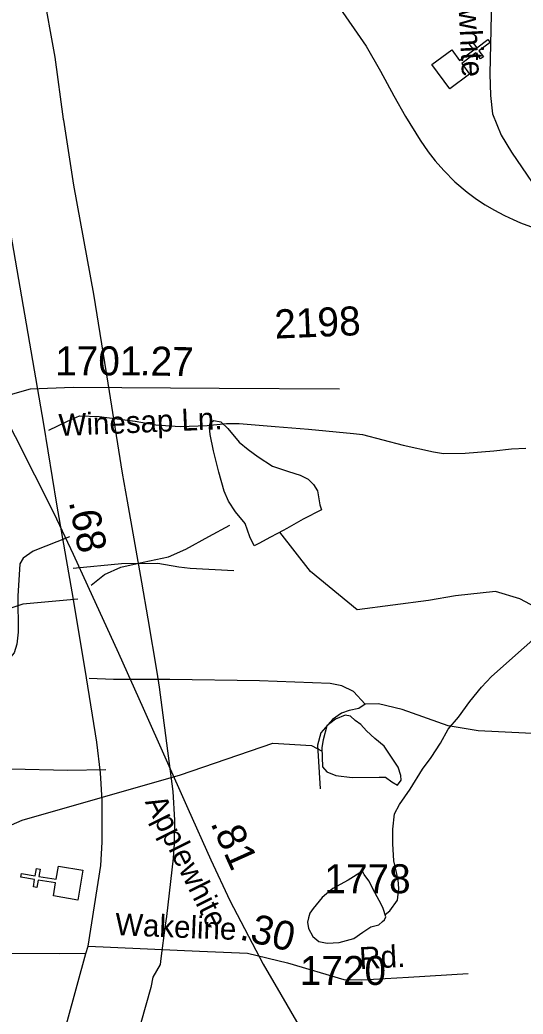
# Model space of a CAD drawing. Extents: x 2169602 to 2449496, y 721995 to 810662.
# Drawn here: x 2436737 to 2438908, y 790278 to 794566 of the extents above; entities that cross this region are included whole.
import ezdxf

# ---------------------------------------------------------------- set-up
doc = ezdxf.new("R2010")
doc.units = 0
doc.layers.add('Default', color=7, linetype='Continuous')

msp = doc.modelspace()

# ---------------------------------------------------------------- linework, layer by layer
at = {"layer": 'Default'}
for points in [[(2439194.4, 796420.5), (2439093.1, 796318.6), (2438965.7, 796190), (2438910, 796136.4), (2438864.3, 796075), (2438832.8, 796012.1), (2438812.8, 795947.9), (2438792.9, 795843.6), (2438788.6, 795713.6), (2438794.3, 795285.1), (2438775.7, 794845.2), (2438764.3, 794333.9), (2438767.1, 794239.6), (2438775.7, 794161.1), (2438812.8, 794069), (2438857.1, 793996.1), (2439014.2, 793766.2), (2439172.8, 793548.4), (2439269.9, 793417), (2439407, 793215.6), (2439439.4, 793162.7), (2439503.8, 793069.2), (2439598.4, 792909.6), (2439655.5, 792805.3)], [(2436834.8, 794700.9), (2436887.7, 794405.6), (2436924.2, 794137.8), (2436924.8, 794133.8), (2436968.3, 793852.9), (2437054.2, 793382.8), (2437115.7, 792999.1), (2437178.2, 792611.8), (2437200, 792490.4), (2437261.7, 792141.7), (2437289.2, 791982.9), (2437327.5, 791752.7), (2437338.2, 791688.7), (2437397.2, 791239), (2437403.6, 791115), (2437402.1, 791013.2), (2437398.3, 790950.7), (2437392.5, 790900.4), (2437368.9, 790699.6), (2437363.4, 790661.3), (2437344.9, 790517.9), (2437341.7, 790492.8), (2437310.9, 790437), (2437301.7, 790393.2), (2437258, 790241)], [(2438104.4, 794635.3), (2438230.2, 794453.3), (2438292, 794345.4), (2438349.9, 794239), (2438400.1, 794150.1), (2438463.5, 794047.6), (2438497.9, 793998), (2438528.3, 793958), (2438565.2, 793916.3), (2438613.3, 793867.7), (2438665.8, 793823.6), (2438707, 793793.2), (2438743.7, 793769.3), (2438780.9, 793747.3), (2438827.3, 793722.9), (2438864.9, 793704.9), (2438896.3, 793691.5), (2438986.5, 793658)], [(2437032, 790572), (2437085.6, 790919.3), (2437091.5, 791019.8), (2437091.5, 791199.3), (2437084.2, 791319.3), (2437069.5, 791451), (2437023.7, 791729), (2436968.1, 792066.5), (2436896.4, 792478.2), (2436840.8, 792822.6), (2436697.9, 793646.9), (2436615.9, 794116.2)], [(2436639.7, 792918.1), (2436706.8, 792953.8), (2436782.5, 792975.5), (2436967.3, 792982.4), (2437597.1, 792977.8), (2438115, 792975.5)], [(2436639.7, 792918.1), (2436716.8, 792768.9), (2436883.9, 792438.6), (2436966.1, 792262.2), (2437028.9, 792126.5), (2437162.4, 791835.1), (2437268.9, 791598.1), (2437461, 791164.6), (2437560.2, 790943.2), (2437643.1, 790768.2), (2437785.9, 790494), (2437862.3, 790363.3), (2438117.2, 789924.1), (2438251.6, 789696.7), (2438336.4, 789546.6), (2438368.9, 789482.7), (2438387.8, 789440.3), (2438400.7, 789376.2), (2438402, 789357.7), (2438395.8, 789296.1), (2438336.2, 789063)], [(2436862, 792796.5), (2436941.8, 792835.3), (2436994.3, 792858.1), (2437078.7, 792855.9), (2437233.9, 792835.3), (2437322.9, 792819.4), (2437427.8, 792812.5), (2437544.2, 792817.1), (2437628.6, 792826.2), (2437683.4, 792826.2), (2437838.5, 792812.5), (2437982.2, 792801.1), (2438176.2, 792782.8), (2438215, 792778.3), (2438390.6, 792732.7), (2438520.7, 792703), (2438564, 792696.1), (2438657.6, 792698.4), (2438780.8, 792707.6), (2438858.4, 792716.7), (2438920, 792719)], [(2437873, 792364.6), (2437817.7, 792336), (2437767.4, 792307.5), (2437747.5, 792297.5), (2437729.5, 792337.2), (2437709.4, 792395), (2437667, 792444.7), (2437636.4, 792490.8), (2437618.1, 792534.5), (2437595.6, 792616.2), (2437572.8, 792708.1), (2437558.5, 792778), (2437554.6, 792808.1), (2437557.9, 792827.9), (2437574.1, 792838.1), (2437604, 792832.3), (2437634.3, 792804.6), (2437682.5, 792745), (2437721.1, 792713.3), (2437765.2, 792681.4), (2437827.3, 792642), (2437895.6, 792618.3), (2437945.8, 792602.6), (2437979.9, 792584.9), (2438003.9, 792563.1), (2438020.1, 792535.4), (2438030.3, 792475.5), (2438038.7, 792453.5), (2437958.7, 792412.9), (2437889, 792372.3), (2437873, 792364.6)], [(2437044.9, 792129.1), (2437102, 792174.7), (2437172.7, 792206.6), (2437268.5, 792227.2), (2437378, 792250), (2437453.3, 792284.2), (2437551.4, 792339), (2437642.7, 792386.9)], [(2441336.2, 791403.2), (2441269.4, 791437.3), (2441052.2, 791425.4), (2440420.2, 791330), (2439998.2, 791430.2), (2439697.7, 791402.8), (2439494.8, 791414.6), (2439401.1, 791558.9), (2439327, 791695.5), (2439217.7, 791953.1), (2439053.8, 791984.3), (2438893.8, 792070.1), (2438788.5, 792101.3), (2438616.8, 792081.8), (2438499.7, 792062.3), (2438191.4, 792021.8), (2437990.4, 792186.7), (2437857.7, 792356.7)], [(2436951.4, 792336.7), (2436793.9, 792275.1), (2436750.6, 792245.4), (2436736.9, 792220.3), (2436727.8, 792081.2), (2436730.1, 791926), (2436723.2, 791873.5), (2436711.8, 791837), (2436689, 791809.7), (2436663.9, 791796), (2436508.7, 791734.4), (2436433.5, 791700.1), (2436344.5, 791636.3), (2436308, 791613.4), (2436271.5, 791604.3), (2436205.3, 791599.8), (2436018.2, 791597.5), (2435698.8, 791613.4), (2435568.7, 791634), (2435370.2, 791704.7), (2435267.6, 791729.8), (2435210.5, 791727.5)], [(2436966.9, 792201), (2437174.6, 792221.6), (2437332, 792223.9), (2437423.3, 792207.9), (2437471.2, 792201), (2437660.5, 792191.9)], [(2439967.2, 792223.9), (2439809.8, 792162.3), (2439766.4, 792132.6), (2439752.7, 792107.5), (2439743.6, 791968.3), (2439745.9, 791813.2), (2439739, 791760.7), (2439727.6, 791724.2), (2439704.8, 791696.8), (2439679.7, 791683.1), (2439524.6, 791621.5), (2439449.3, 791587.3), (2439360.3, 791523.4), (2439323.8, 791500.6), (2439287.3, 791491.5), (2439221.1, 791486.9), (2439034, 791484.6), (2438714.6, 791500.6), (2438584.6, 791521.1), (2438386.1, 791591.9), (2438283.4, 791617), (2438226.4, 791614.7)], [(2436987.5, 792068.7), (2436750.2, 792045.9), (2436652.1, 792014), (2436556.3, 791986.6), (2436510.6, 791968.3), (2436471.8, 791956.9), (2436417.1, 791954.6), (2436362.3, 791956.9), (2436314.4, 791966), (2436257.4, 791982), (2436207.2, 792004.8), (2436120.5, 792055)], [(2438312, 790708.5), (2438332.6, 790724.2), (2438365.8, 790770.2), (2438371.5, 790820.5), (2438369.3, 790858.2), (2438350.6, 790940.1), (2438346.5, 791012.1), (2438346.1, 791076.2), (2438353.3, 791142), (2438375.2, 791182.1), (2438420.7, 791248.7), (2438474, 791334.7), (2438511.4, 791385.1), (2438551.5, 791447.2), (2438585, 791507.5), (2438628.4, 791559.7), (2438677.7, 791626), (2438727.7, 791688.3), (2438771.2, 791734.9), (2439053.8, 791984.3)], [(2438226.4, 791614.7), (2438176.2, 791669.4), (2438126, 791694.5), (2438075.8, 791703.7), (2437770.1, 791715.1), (2437384.5, 791721.9), (2437140.3, 791721.9), (2437035.4, 791726.5)], [(2438226.4, 791614.7), (2438199, 791596.4), (2438157.9, 791587.3), (2438123.7, 791575.9), (2438084.9, 791548.5), (2438034.7, 791491.5), (2438021, 791439), (2438032.4, 791249.6)], [(2438286.3, 791301), (2438313.7, 791300.1), (2438342.1, 791279.8), (2438366.6, 791266.2), (2438381.5, 791287.9), (2438380.1, 791308.2), (2438369.3, 791343.4), (2438308.5, 791433.8), (2438267.6, 791466.7), (2438232.3, 791500.6), (2438207.9, 791527.7), (2438183.5, 791545.3), (2438163.2, 791563), (2438140.1, 791567), (2438098.1, 791550.8), (2438060.4, 791522.3), (2438045.2, 791461.3), (2438039.8, 791428.8), (2438042.7, 791345.3), (2438061.5, 791323.1), (2438099.4, 791306.9), (2438169.9, 791298.7), (2438286.3, 791301)], [(2433101.4, 789539), (2433292.2, 789564.6), (2433859.4, 789585.8), (2434208.4, 789686.9), (2434548.4, 789939.2), (2434747.3, 790023.6), (2435111.3, 790426.2), (2435692.4, 790722.7), (2436357.3, 790945.3), (2436747.3, 791114.4), (2437429.3, 791310.4), (2437828.2, 791446.6), (2437995.3, 791436.7), (2438040.4, 791411.9)], [(2437108.4, 791331.8), (2436941.8, 791329.5), (2436700, 791334.1)], [(2438303.5, 790733.7), (2438297.2, 790749.7), (2438268.7, 790803.4), (2438242.6, 790853.2), (2438222.1, 790881.1), (2438214.3, 790895.2), (2438152.6, 790856.7), (2438086.6, 790820.4), (2438041, 790781.9), (2438001.7, 790733.5), (2437987.7, 790713.6), (2437981.8, 790693.4), (2437977.9, 790675.4), (2437981.8, 790647.6), (2438000.4, 790613.6), (2438026.1, 790591.8), (2438062.6, 790584.3), (2438114.5, 790586.6), (2438178.2, 790605), (2438216.2, 790631.3), (2438251.6, 790655.5), (2438285.9, 790663.8), (2438301.9, 790678), (2438309.5, 790685.7), (2438315.6, 790697.8), (2438303.5, 790733.7)], [(2435677.9, 785704.1), (2435749.1, 785975.3), (2435837.9, 786296.2), (2435993.5, 786841.6), (2436074, 787135.2), (2436176.9, 787507.9), (2436625.7, 789115.5), (2436800.3, 789734), (2436941.7, 790250.1), (2437021.2, 790539.8), (2437032, 790572)], [(2437032, 790572), (2437511.3, 790550), (2437718.7, 790541.7), (2437891.4, 790500), (2438135.1, 790428.3), (2438212.7, 790426), (2438413.5, 790437.4), (2438671.3, 790453.4)], [(2437021.2, 790539.8), (2436907.6, 790537.8), (2436608.7, 790540.1)]]:
    msp.add_lwpolyline(points, dxfattribs=at)
for points in [[(2438599.7, 794437.4), (2438633.5, 794391.6), (2438694.8, 794436.8), (2438675.8, 794462.6), (2438688.7, 794472.1), (2438707.7, 794446.3), (2438756.1, 794482), (2438765.6, 794469.1), (2438717.2, 794433.4), (2438736.2, 794407.6), (2438723.3, 794398.2), (2438704.3, 794423.9), (2438643, 794378.7), (2438677.2, 794332.3), (2438591.5, 794269.1), (2438514, 794374.2)], [(2436881.7, 790787.8), (2436891.1, 790843.9), (2436816, 790856.6), (2436810.7, 790825.1), (2436795, 790827.7), (2436800.3, 790859.3), (2436741, 790869.3), (2436743.7, 790885.1), (2436803, 790875.1), (2436808.3, 790906.6), (2436824.1, 790904), (2436818.7, 790872.4), (2436893.8, 790859.7), (2436903.5, 790916.5), (2437008.5, 790898.8), (2436986.7, 790770)]]:
    msp.add_lwpolyline(points, close=True, dxfattribs=at)

# ---------------------------------------------------------------- texts
for s, height, rotation, p in [('Applewhite', 95, 272.9309, (2438612.9, 794938.6)), ('2198', 125, 2.4162, (2437837.6, 793191.6)), ('.27', 125, 358.9885, (2437253.3, 793033.4)), ('Winesap Ln.', 95, 2.4162, (2436906.4, 792771.4)), ('.68', 125, 280.8826, (2436947.7, 792488.3)), ('Applewhite', 95, 296.6184, (2437274.7, 791193.7)), ('.81', 125, 294.1508, (2437557.5, 791102.1)), ('Wakeline', 95, 357.6931, (2437146.8, 790619.2)), ('.30', 125, 346.4008, (2437680, 790601.7)), ('Rd.', 95, 3.2725, (2438203.7, 790471.6))]:
    msp.add_text(s, height=height, rotation=rotation, dxfattribs=at).set_placement(p)
for s, p in [('1701', (2436889.3, 793033.4)), ('1778', (2438050.7, 790799.7)), ('1720', (2437944.6, 790404.1))]:
    msp.add_text(s, height=125, dxfattribs=at).set_placement(p)

doc.saveas('drawing.dxf')
